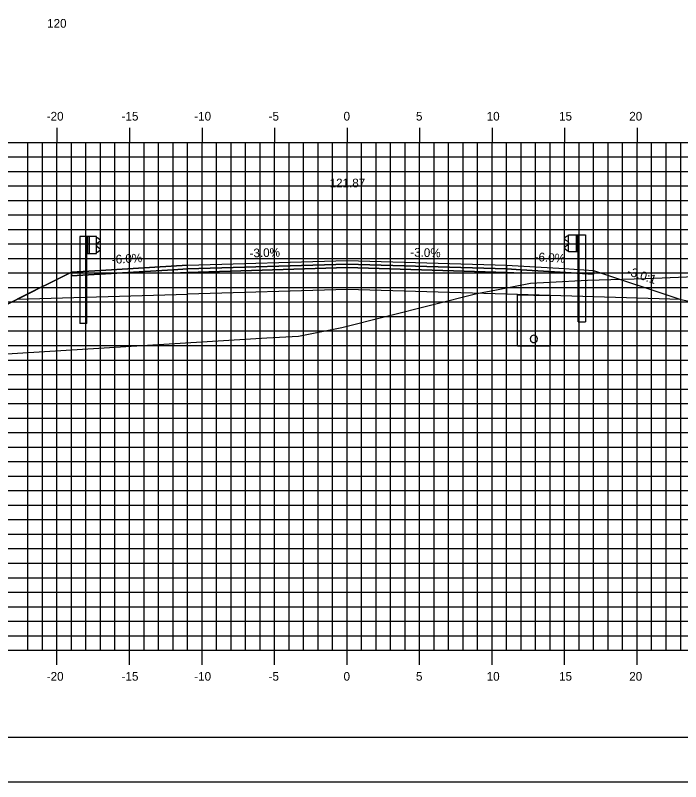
# Model space of a CAD drawing. Extents: x 850598 to 870284, y 366541 to 366651.
# Drawn here: x 857724.2 to 857770.1, y 366541.2 to 366594 of the extents above; entities that cross this region are included whole.
import ezdxf

# ---------------------------------------------------------------- set-up
doc = ezdxf.new("R2010")
doc.units = 0
for name, color, linetype in [('ANNOTATION', 7, 'Continuous'), ('BORDER', 7, 'Continuous'), ('D_Drainage_Underdrain', 7, 'Continuous'), ('D_Drainage_Underdrain_06in', 7, 'Continuous'), ('D_Guardrail_Beam_Lt', 7, 'Continuous'), ('D_Guardrail_Beam_Rt', 7, 'Continuous'), ('D_Roadway_Centerline', 7, 'Continuous'), ('D_Roadway_Centerline_Text', 7, 'Continuous'), ('D_Roadway_Edge_Shoulder', 7, 'Continuous'), ('D_Roadway_Edge_TW', 7, 'Continuous'), ('D_Roadway_Pavement', 7, 'Continuous'), ('D_Roadway_SlopeLines', 7, 'Continuous'), ('D_Roadway_SubGrade', 7, 'Continuous'), ('H_V ANNOTATION', 7, 'Continuous'), ('MAJOR', 7, 'Continuous'), ('MINOR', 7, 'Continuous'), ('PLOT BOUNDARY', 7, 'Continuous'), ('S_Roadway_Centerline', 7, 'Continuous')]:
    doc.layers.add(name, color=color, linetype=linetype)

msp = doc.modelspace()

# ---------------------------------------------------------------- linework, layer by layer
at = {"layer": 'BORDER'}
msp.add_line((857702.107, 366544.225), (857862.107, 366544.225), dxfattribs=at)
at = {"layer": 'D_Drainage_Underdrain'}
msp.add_lwpolyline([(857761.106, 366574.679), (857761.106, 366571.178), (857758.856, 366571.178), (857758.856, 366574.724)], close=True, dxfattribs=at)
at = {"layer": 'D_Drainage_Underdrain_06in'}
msp.add_lwpolyline([(857759.981, 366571.928), (857759.904, 366571.916), (857759.834, 366571.881), (857759.779, 366571.825), (857759.744, 366571.756), (857759.731, 366571.678), (857759.744, 366571.601), (857759.779, 366571.531), (857759.834, 366571.476), (857759.904, 366571.441), (857759.981, 366571.428), (857760.059, 366571.441), (857760.128, 366571.476), (857760.184, 366571.531), (857760.219, 366571.601), (857760.231, 366571.678), (857760.219, 366571.756), (857760.184, 366571.825), (857760.128, 366571.881), (857760.059, 366571.916)], close=True, dxfattribs=at)
at = {"layer": 'D_Guardrail_Beam_Lt'}
for p, q in [((857728.677, 366578.734), (857728.677, 366572.734)), ((857729.148, 366578.734), (857728.677, 366578.734)), ((857729.836, 366578.734), (857729.148, 366578.734)), ((857729.148, 366578.734), (857729.148, 366577.568)), ((857729.211, 366578.734), (857729.211, 366577.568)), ((857729.315, 366578.734), (857729.315, 366577.568)), ((857729.836, 366577.568), (857729.836, 366578.734)), ((857729.836, 366578.66), (857729.909, 366578.647)), ((857729.84, 366578.196), (857729.84, 366578.105)), ((857730.069, 366578.397), (857729.874, 366578.261)), ((857729.926, 366578.64), (857730.069, 366578.54)), ((857729.909, 366577.655), (857729.836, 366577.642)), ((857729.874, 366578.041), (857730.069, 366577.905)), ((857730.069, 366577.762), (857729.926, 366577.662)), ((857729.148, 366577.568), (857729.836, 366577.568)), ((857729.169, 366572.734), (857729.169, 366577.568)), ((857729.169, 366572.734), (857728.677, 366572.734))]:
    msp.add_line(p, q, dxfattribs=at)
for centre, major_axis, start_param, end_param in [((857729.919, 366578.196), (-0.0789, 0), 5.323254, 6.283185), ((857729.902, 366578.606), (0.0417, 0), 0.959931, 1.396263), ((857730.019, 366578.468), (0.0877, 0), 5.323254, 7.243116), ((857729.919, 366578.105), (-0.0789, 0), 6.283185, 7.243116), ((857729.902, 366577.696), (0.0417, 0), 4.886922, 5.323254), ((857730.019, 366577.833), (0.0877, 0), 5.323254, 7.243116)]:
    msp.add_ellipse(centre, major_axis=major_axis, ratio=0.995501, start_param=start_param, end_param=end_param, dxfattribs=at)
at = {"layer": 'D_Guardrail_Beam_Rt'}
for p, q in [((857762.287, 366578.76), (857762.144, 366578.66)), ((857762.377, 366578.78), (857762.304, 366578.767)), ((857762.377, 366578.854), (857763.065, 366578.854)), ((857762.377, 366577.688), (857762.377, 366578.854)), ((857762.898, 366578.854), (857762.898, 366577.688)), ((857763.002, 366578.854), (857763.002, 366577.688)), ((857763.065, 366578.854), (857763.536, 366578.854)), ((857763.065, 366578.854), (857763.065, 366577.688)), ((857763.536, 366578.854), (857763.536, 366572.854)), ((857762.144, 366578.517), (857762.339, 366578.381)), ((857762.373, 366578.316), (857762.373, 366578.225)), ((857762.339, 366578.161), (857762.144, 366578.025)), ((857762.144, 366577.882), (857762.287, 366577.782)), ((857762.304, 366577.775), (857762.377, 366577.762)), ((857763.065, 366577.688), (857762.377, 366577.688)), ((857763.044, 366572.854), (857763.044, 366577.688)), ((857763.044, 366572.854), (857763.536, 366572.854))]:
    msp.add_line(p, q, dxfattribs=at)
for centre, major_axis, start_param, end_param in [((857762.311, 366578.726), (-0.0417, 0), 4.886922, 5.323254), ((857762.194, 366578.588), (-0.0877, 0), 5.323254, 7.243116), ((857762.294, 366578.316), (0.0789, 0), 0, 0.959931), ((857762.294, 366578.225), (0.0789, 0), 5.323254, 6.283185), ((857762.194, 366577.953), (-0.0877, 0), 5.323254, 7.243116), ((857762.311, 366577.816), (-0.0417, 0), 0.959931, 1.396263)]:
    msp.add_ellipse(centre, major_axis=major_axis, ratio=0.995501, start_param=start_param, end_param=end_param, dxfattribs=at)
at = {"layer": 'D_Roadway_Centerline'}
msp.add_lwpolyline([(857713.286, 366568.87), (857718.106, 366571.281), (857724.362, 366574.408), (857728.106, 366576.281), (857730.106, 366576.401), (857736.106, 366576.761), (857747.106, 366577.091), (857758.106, 366576.761), (857762.106, 366576.521), (857764.106, 366576.401), (857770.106, 366574.401), (857825.139, 366563.225), (857844.823, 366559.228), (857847.106, 366558.764)], dxfattribs=at)
at = {"layer": 'D_Roadway_Edge_Shoulder'}
for points in [[(857736.106, 366576.761), (857730.106, 366576.401), (857730.106, 366576.401), (857728.106, 366576.281), (857728.106, 366576.031), (857735.106, 366576.451), (857736.106, 366576.511)], [(857758.106, 366576.761), (857762.106, 366576.521), (857762.106, 366576.521), (857764.106, 366576.401), (857764.106, 366576.151), (857759.106, 366576.451), (857758.106, 366576.511)]]:
    msp.add_lwpolyline(points, close=True, dxfattribs=at)
at = {"layer": 'D_Roadway_Edge_TW'}
msp.add_lwpolyline([(857736.106, 366576.511), (857736.106, 366576.761), (857747.106, 366577.091), (857758.106, 366576.761), (857758.106, 366576.511), (857747.106, 366576.841)], close=True, dxfattribs=at)
at = {"layer": 'D_Roadway_Pavement'}
for points in [[(857736.106, 366576.261), (857736.106, 366576.511), (857747.106, 366576.841), (857758.106, 366576.511), (857758.106, 366576.261), (857747.106, 366576.591)], [(857736.106, 366576.511), (857735.106, 366576.451), (857735.106, 366576.201), (857736.106, 366576.261)], [(857758.106, 366576.511), (857759.106, 366576.451), (857759.106, 366576.201), (857758.106, 366576.261)]]:
    msp.add_lwpolyline(points, close=True, dxfattribs=at)
at = {"layer": 'D_Roadway_SlopeLines'}
msp.add_lwpolyline([(857728.106, 366576.281), (857718.106, 366571.281)], dxfattribs=at)
at = {"layer": 'D_Roadway_SubGrade'}
for points in [[(857736.106, 366574.761), (857736.106, 366576.261), (857747.106, 366576.591), (857758.106, 366576.261), (857758.106, 366574.761), (857747.106, 366575.091)], [(857736.106, 366576.261), (857735.106, 366576.201), (857735.106, 366576.451), (857728.106, 366576.031), (857728.106, 366576.281), (857724.362, 366574.408), (857736.106, 366574.761)], [(857758.106, 366576.261), (857759.106, 366576.201), (857759.106, 366576.451), (857764.106, 366576.151), (857764.106, 366576.401), (857770.106, 366574.401), (857758.106, 366574.761)]]:
    msp.add_lwpolyline(points, close=True, dxfattribs=at)
msp.add_lwpolyline([(857728.106, 366576.281), (857724.362, 366574.408), (857728.106, 366576.281)], dxfattribs=at)
at = {"layer": 'MAJOR'}
for p, q in [((857727.106, 366586.227), (857727.106, 366585.225)), ((857727.106, 366586.227), (857727.106, 366585.225)), ((857732.106, 366586.227), (857732.106, 366585.225)), ((857732.106, 366586.227), (857732.106, 366585.225)), ((857737.106, 366586.227), (857737.106, 366585.225)), ((857737.106, 366586.227), (857737.106, 366585.225)), ((857742.106, 366586.227), (857742.106, 366585.225)), ((857742.106, 366586.227), (857742.106, 366585.225)), ((857747.106, 366586.227), (857747.106, 366585.225)), ((857747.106, 366586.227), (857747.106, 366585.225)), ((857752.106, 366586.227), (857752.106, 366585.225)), ((857752.106, 366586.227), (857752.106, 366585.225)), ((857757.106, 366586.227), (857757.106, 366585.225)), ((857757.106, 366586.227), (857757.106, 366585.225)), ((857762.106, 366586.227), (857762.106, 366585.225)), ((857762.106, 366586.227), (857762.106, 366585.225)), ((857767.106, 366586.227), (857767.106, 366585.225)), ((857767.106, 366586.227), (857767.106, 366585.225)), ((857707.106, 366585.225), (857847.106, 366585.225)), ((857707.106, 366585.225), (857847.106, 366585.225)), ((857707.106, 366585.225), (857847.106, 366585.225)), ((857707.106, 366585.225), (857847.106, 366585.225)), ((857727.106, 366550.225), (857727.106, 366585.225)), ((857727.106, 366550.225), (857727.106, 366585.225)), ((857732.106, 366550.225), (857732.106, 366585.225)), ((857732.106, 366550.225), (857732.106, 366585.225)), ((857737.106, 366550.225), (857737.106, 366585.225)), ((857737.106, 366550.225), (857737.106, 366585.225)), ((857742.106, 366550.225), (857742.106, 366585.225)), ((857742.106, 366550.225), (857742.106, 366585.225)), ((857747.106, 366550.225), (857747.106, 366585.225)), ((857747.106, 366550.225), (857747.106, 366585.225)), ((857752.106, 366550.225), (857752.106, 366585.225)), ((857752.106, 366550.225), (857752.106, 366585.225)), ((857757.106, 366550.225), (857757.106, 366585.225)), ((857757.106, 366550.225), (857757.106, 366585.225)), ((857762.106, 366550.225), (857762.106, 366585.225)), ((857762.106, 366550.225), (857762.106, 366585.225)), ((857767.106, 366550.225), (857767.106, 366585.225)), ((857767.106, 366550.225), (857767.106, 366585.225)), ((857707.106, 366580.225), (857847.106, 366580.225)), ((857707.106, 366580.225), (857847.106, 366580.225)), ((857707.106, 366575.225), (857847.106, 366575.225)), ((857707.106, 366575.225), (857847.106, 366575.225)), ((857707.106, 366570.225), (857847.106, 366570.225)), ((857707.106, 366570.225), (857847.106, 366570.225)), ((857707.106, 366565.225), (857847.106, 366565.225)), ((857707.106, 366565.225), (857847.106, 366565.225)), ((857707.106, 366560.225), (857847.106, 366560.225)), ((857707.106, 366560.225), (857847.106, 366560.225)), ((857707.106, 366555.225), (857847.106, 366555.225)), ((857707.106, 366555.225), (857847.106, 366555.225)), ((857707.106, 366550.225), (857847.106, 366550.225)), ((857707.106, 366550.225), (857847.106, 366550.225)), ((857707.106, 366550.225), (857847.106, 366550.225)), ((857707.106, 366550.225), (857847.106, 366550.225)), ((857727.106, 366549.223), (857727.106, 366550.225)), ((857727.106, 366549.223), (857727.106, 366550.225)), ((857732.106, 366549.223), (857732.106, 366550.225)), ((857732.106, 366549.223), (857732.106, 366550.225)), ((857737.106, 366549.223), (857737.106, 366550.225)), ((857737.106, 366549.223), (857737.106, 366550.225)), ((857742.106, 366549.223), (857742.106, 366550.225)), ((857742.106, 366549.223), (857742.106, 366550.225)), ((857747.106, 366549.223), (857747.106, 366550.225)), ((857747.106, 366549.223), (857747.106, 366550.225)), ((857752.106, 366549.223), (857752.106, 366550.225)), ((857752.106, 366549.223), (857752.106, 366550.225)), ((857757.106, 366549.223), (857757.106, 366550.225)), ((857757.106, 366549.223), (857757.106, 366550.225)), ((857762.106, 366549.223), (857762.106, 366550.225)), ((857762.106, 366549.223), (857762.106, 366550.225)), ((857767.106, 366549.223), (857767.106, 366550.225)), ((857767.106, 366549.223), (857767.106, 366550.225))]:
    msp.add_line(p, q, dxfattribs=at)
at = {"layer": 'MINOR'}
for p, q in [((857725.106, 366550.225), (857725.106, 366585.225)), ((857725.106, 366550.225), (857725.106, 366585.225)), ((857726.106, 366550.225), (857726.106, 366585.225)), ((857726.106, 366550.225), (857726.106, 366585.225)), ((857728.106, 366550.225), (857728.106, 366585.225)), ((857728.106, 366550.225), (857728.106, 366585.225)), ((857729.106, 366550.225), (857729.106, 366585.225)), ((857729.106, 366550.225), (857729.106, 366585.225)), ((857730.106, 366550.225), (857730.106, 366585.225)), ((857730.106, 366550.225), (857730.106, 366585.225)), ((857731.106, 366550.225), (857731.106, 366585.225)), ((857731.106, 366550.225), (857731.106, 366585.225)), ((857733.106, 366550.225), (857733.106, 366585.225)), ((857733.106, 366550.225), (857733.106, 366585.225)), ((857734.106, 366550.225), (857734.106, 366585.225)), ((857734.106, 366550.225), (857734.106, 366585.225)), ((857735.106, 366550.225), (857735.106, 366585.225)), ((857735.106, 366550.225), (857735.106, 366585.225)), ((857736.106, 366550.225), (857736.106, 366585.225)), ((857736.106, 366550.225), (857736.106, 366585.225)), ((857738.106, 366550.225), (857738.106, 366585.225)), ((857738.106, 366550.225), (857738.106, 366585.225)), ((857739.106, 366550.225), (857739.106, 366585.225)), ((857739.106, 366550.225), (857739.106, 366585.225)), ((857740.106, 366550.225), (857740.106, 366585.225)), ((857740.106, 366550.225), (857740.106, 366585.225)), ((857741.106, 366550.225), (857741.106, 366585.225)), ((857741.106, 366550.225), (857741.106, 366585.225)), ((857743.106, 366550.225), (857743.106, 366585.225)), ((857743.106, 366550.225), (857743.106, 366585.225)), ((857744.106, 366550.225), (857744.106, 366585.225)), ((857744.106, 366550.225), (857744.106, 366585.225)), ((857745.106, 366550.225), (857745.106, 366585.225)), ((857745.106, 366550.225), (857745.106, 366585.225)), ((857746.106, 366550.225), (857746.106, 366585.225)), ((857746.106, 366550.225), (857746.106, 366585.225)), ((857748.106, 366550.225), (857748.106, 366585.225)), ((857748.106, 366550.225), (857748.106, 366585.225)), ((857749.106, 366550.225), (857749.106, 366585.225)), ((857749.106, 366550.225), (857749.106, 366585.225)), ((857750.106, 366550.225), (857750.106, 366585.225)), ((857750.106, 366550.225), (857750.106, 366585.225)), ((857751.106, 366550.225), (857751.106, 366585.225)), ((857751.106, 366550.225), (857751.106, 366585.225)), ((857753.106, 366550.225), (857753.106, 366585.225)), ((857753.106, 366550.225), (857753.106, 366585.225)), ((857754.106, 366550.225), (857754.106, 366585.225)), ((857754.106, 366550.225), (857754.106, 366585.225)), ((857755.106, 366550.225), (857755.106, 366585.225)), ((857755.106, 366550.225), (857755.106, 366585.225)), ((857756.106, 366550.225), (857756.106, 366585.225)), ((857756.106, 366550.225), (857756.106, 366585.225)), ((857758.106, 366550.225), (857758.106, 366585.225)), ((857758.106, 366550.225), (857758.106, 366585.225)), ((857759.106, 366550.225), (857759.106, 366585.225)), ((857759.106, 366550.225), (857759.106, 366585.225)), ((857760.106, 366550.225), (857760.106, 366585.225)), ((857760.106, 366550.225), (857760.106, 366585.225)), ((857761.106, 366550.225), (857761.106, 366585.225)), ((857761.106, 366550.225), (857761.106, 366585.225)), ((857763.106, 366550.225), (857763.106, 366585.225)), ((857763.106, 366550.225), (857763.106, 366585.225)), ((857764.106, 366550.225), (857764.106, 366585.225)), ((857764.106, 366550.225), (857764.106, 366585.225)), ((857765.106, 366550.225), (857765.106, 366585.225)), ((857765.106, 366550.225), (857765.106, 366585.225)), ((857766.106, 366550.225), (857766.106, 366585.225)), ((857766.106, 366550.225), (857766.106, 366585.225)), ((857768.106, 366550.225), (857768.106, 366585.225)), ((857768.106, 366550.225), (857768.106, 366585.225)), ((857769.106, 366550.225), (857769.106, 366585.225)), ((857769.106, 366550.225), (857769.106, 366585.225)), ((857770.106, 366550.225), (857770.106, 366585.225)), ((857770.106, 366550.225), (857770.106, 366585.225)), ((857707.106, 366584.225), (857847.106, 366584.225)), ((857707.106, 366584.225), (857847.106, 366584.225)), ((857707.106, 366583.225), (857847.106, 366583.225)), ((857707.106, 366583.225), (857847.106, 366583.225)), ((857707.106, 366582.225), (857847.106, 366582.225)), ((857707.106, 366582.225), (857847.106, 366582.225)), ((857707.106, 366581.225), (857847.106, 366581.225)), ((857707.106, 366581.225), (857847.106, 366581.225)), ((857707.106, 366579.225), (857847.106, 366579.225)), ((857707.106, 366579.225), (857847.106, 366579.225)), ((857707.106, 366578.225), (857847.106, 366578.225)), ((857707.106, 366578.225), (857847.106, 366578.225)), ((857707.106, 366577.225), (857847.106, 366577.225)), ((857707.106, 366577.225), (857847.106, 366577.225)), ((857707.106, 366576.225), (857847.106, 366576.225)), ((857707.106, 366576.225), (857847.106, 366576.225)), ((857707.106, 366574.225), (857847.106, 366574.225)), ((857707.106, 366574.225), (857847.106, 366574.225)), ((857707.106, 366573.225), (857847.106, 366573.225)), ((857707.106, 366573.225), (857847.106, 366573.225)), ((857707.106, 366572.225), (857847.106, 366572.225)), ((857707.106, 366572.225), (857847.106, 366572.225)), ((857707.106, 366571.225), (857847.106, 366571.225)), ((857707.106, 366571.225), (857847.106, 366571.225)), ((857707.106, 366569.225), (857847.106, 366569.225)), ((857707.106, 366569.225), (857847.106, 366569.225)), ((857707.106, 366568.225), (857847.106, 366568.225)), ((857707.106, 366568.225), (857847.106, 366568.225)), ((857707.106, 366567.225), (857847.106, 366567.225)), ((857707.106, 366567.225), (857847.106, 366567.225)), ((857707.106, 366566.225), (857847.106, 366566.225)), ((857707.106, 366566.225), (857847.106, 366566.225)), ((857707.106, 366564.225), (857847.106, 366564.225)), ((857707.106, 366564.225), (857847.106, 366564.225)), ((857707.106, 366563.225), (857847.106, 366563.225)), ((857707.106, 366563.225), (857847.106, 366563.225)), ((857707.106, 366562.225), (857847.106, 366562.225)), ((857707.106, 366562.225), (857847.106, 366562.225)), ((857707.106, 366561.225), (857847.106, 366561.225)), ((857707.106, 366561.225), (857847.106, 366561.225)), ((857707.106, 366559.225), (857847.106, 366559.225)), ((857707.106, 366559.225), (857847.106, 366559.225)), ((857707.106, 366558.225), (857847.106, 366558.225)), ((857707.106, 366558.225), (857847.106, 366558.225)), ((857707.106, 366557.225), (857847.106, 366557.225)), ((857707.106, 366557.225), (857847.106, 366557.225)), ((857707.106, 366556.225), (857847.106, 366556.225)), ((857707.106, 366556.225), (857847.106, 366556.225)), ((857707.106, 366554.225), (857847.106, 366554.225)), ((857707.106, 366554.225), (857847.106, 366554.225)), ((857707.106, 366553.225), (857847.106, 366553.225)), ((857707.106, 366553.225), (857847.106, 366553.225)), ((857707.106, 366552.225), (857847.106, 366552.225)), ((857707.106, 366552.225), (857847.106, 366552.225)), ((857707.106, 366551.225), (857847.106, 366551.225)), ((857707.106, 366551.225), (857847.106, 366551.225))]:
    msp.add_line(p, q, dxfattribs=at)
at = {"layer": 'PLOT BOUNDARY'}
msp.add_lwpolyline([(857694.013, 366541.166), (857864.013, 366541.166), (857864.013, 366651.166), (857694.013, 366651.166)], close=True, dxfattribs=at)
at = {"layer": 'S_Roadway_Centerline'}
msp.add_lwpolyline([(857707.106, 366567.647), (857721.732, 366570.542), (857741.571, 366571.752), (857743.759, 366571.864), (857746.753, 366572.456), (857756.062, 366574.808), (857757.401, 366575.072), (857759.759, 366575.529), (857761.083, 366575.598), (857763.684, 366575.727), (857767.699, 366575.853), (857774.979, 366576.146)], dxfattribs=at)

# ---------------------------------------------------------------- texts
at = {"layer": 'ANNOTATION'}
for s, rotation, p in [('-3.0%', 1.7184, (857740.394, 366577.29)), ('-3.0%', 358.2816, (857751.454, 366577.361)), ('-6.0%', 3.4336, (857730.904, 366576.85)), ('-6.0%', 356.5664, (857760.023, 366577.048)), ('-3.0:1', 341.5651, (857766.36, 366576.104))]:
    msp.add_text(s, height=0.6, rotation=rotation, dxfattribs=at).set_placement(p)
at = {"layer": 'D_Roadway_Centerline'}
for s, p in [('C', (857747.101, 366577.091)), ('C', (857747.101, 366577.091)), ('L', (857747.106, 366577.084)), ('L', (857747.106, 366577.084))]:
    msp.add_text(s, height=0.0146, dxfattribs=at).set_placement(p)
at = {"layer": 'D_Roadway_Centerline_Text'}
msp.add_text('121.87', height=0.6, dxfattribs=at).set_placement((857745.903, 366582.123))
at = {"layer": 'H_V ANNOTATION'}
for s, p in [('120', (857726.427, 366593.125)), ('-20', (857726.4, 366586.725)), ('-15', (857731.563, 366586.725)), ('-10', (857736.571, 366586.725)), ('-5', (857741.697, 366586.725)), ('0', (857746.865, 366586.725)), ('5', (857751.857, 366586.725)), ('10', (857756.732, 366586.725)), ('15', (857761.724, 366586.725)), ('20', (857766.56, 366586.725)), ('-20', (857726.4, 366548.125)), ('-15', (857731.563, 366548.125)), ('-10', (857736.571, 366548.125)), ('-5', (857741.697, 366548.125)), ('0', (857746.865, 366548.125)), ('5', (857751.857, 366548.125)), ('10', (857756.732, 366548.125)), ('15', (857761.724, 366548.125)), ('20', (857766.56, 366548.125))]:
    msp.add_text(s, height=0.6, dxfattribs=at).set_placement(p)

doc.saveas('drawing.dxf')
